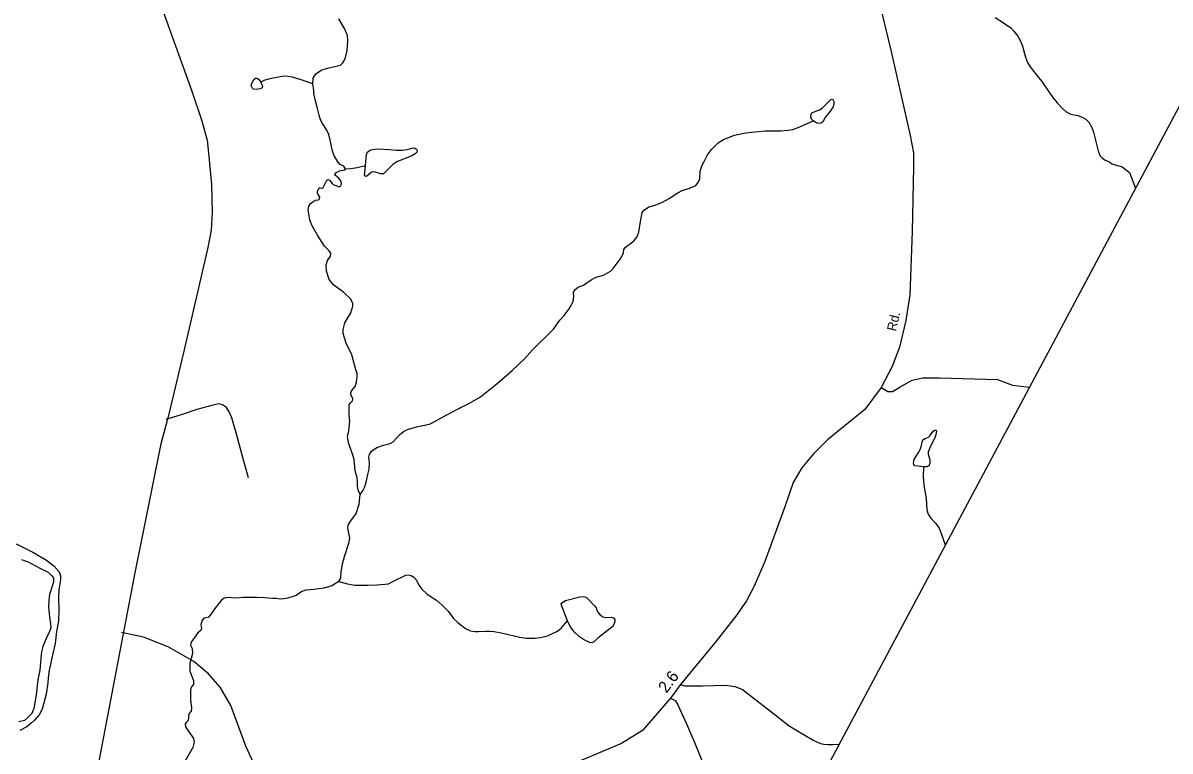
# Model space of a CAD drawing. Extents: x 2126262 to 2293712, y 749403 to 919119.
# Drawn here: x 2276081 to 2284111, y 872747 to 877846 of the extents above; entities that cross this region are included whole.
import ezdxf

# ---------------------------------------------------------------- set-up
doc = ezdxf.new("R2010")
doc.units = 0
for name, color, linetype in [('Exist Boundary Political CountyLine', 7, 'Continuous'), ('Exist Hydrographic Creek Double Shore', 7, 'Continuous'), ('Exist Hydrographic Creek Single Shore', 7, 'Continuous'), ('Exist Hydrographic Misc Water Feature', 7, 'Continuous'), ('Exist Hydrographic Pond Under 1500 Sq Ft', 7, 'Continuous'), ('Exist Road Non-System Type 51', 7, 'Continuous'), ('Exist Road Secondary Type 51 Attributed', 7, 'Continuous')]:
    doc.layers.add(name, color=color, linetype=linetype)

msp = doc.modelspace()

# ---------------------------------------------------------------- linework, layer by layer
at = {"layer": 'Exist Boundary Political CountyLine'}
msp.add_lwpolyline([(2293117.8, 894131.3), (2291903.9, 891776.4), (2258821.6, 829664.6), (2255410.5, 823324), (2242088.6, 797598.7), (2231459.6, 775980.5), (2225010.8, 762953.2), (2220565.7, 753519.8)], dxfattribs=at)
at = {"layer": 'Exist Hydrographic Creek Double Shore'}
for points in [[(2276034.1, 874199), (2276150.6, 874139.7), (2276246.5, 874084.7), (2276299.4, 874042.6), (2276333.9, 874001.6), (2276343.6, 873974.6), (2276344.6, 873948.8), (2276338.2, 873917.5), (2276331.7, 873876.5), (2276329.6, 873823.3), (2276332.8, 873734.8), (2276328.5, 873659.3), (2276316.6, 873583.8), (2276305.8, 873499.7), (2276290.7, 873430.6), (2276264.9, 873313.8), (2276257.3, 873260.9), (2276255.2, 873224.3), (2276242.2, 873146.6), (2276215.3, 873040.9), (2276193.7, 872999.9), (2276162.4, 872963.2), (2276137.6, 872941.6), (2276107.5, 872917.9), (2276057.9, 872890.9)], [(2276071.6, 874088.7), (2276121.1, 874069.2), (2276199.9, 874027.2), (2276258.1, 873999.1), (2276280.7, 873976.5), (2276293.6, 873960.3), (2276294.7, 873932.2), (2276287.2, 873908.5), (2276265.6, 873843.8), (2276261.3, 873800.6), (2276260.2, 873756.1), (2276266.7, 873683.8), (2276274.2, 873638.5), (2276275.3, 873609.4), (2276265.6, 873583.5), (2276244.1, 873534.9), (2276220.3, 873478.8), (2276210.6, 873441.1), (2276207.4, 873421.7), (2276199.9, 873314.4), (2276184.8, 873245.4), (2276172.9, 873141.8), (2276156.7, 873044.1), (2276142.7, 873010.7), (2276115.8, 872982.6), (2276091, 872962.1), (2276051.1, 872952.4)]]:
    msp.add_lwpolyline(points, dxfattribs=at)
at = {"layer": 'Exist Hydrographic Creek Single Shore'}
for points in [[(2278110.2, 877419.4), (2278112.3, 877460.3), (2278131.7, 877489.4), (2278168.4, 877515.3), (2278213.7, 877529.3), (2278303.1, 877550.9), (2278319.3, 877567.1), (2278335.5, 877594), (2278349.5, 877653.4), (2278354.9, 877721.3), (2278351.7, 877759.1), (2278331.2, 877806.9), (2278292.4, 877875.9)], [(2278339.7, 876823.9), (2278326.4, 876842.2), (2278300.6, 876855.2), (2278286.5, 876871.4), (2278259.6, 876915.6), (2278245.6, 876956.6), (2278233.7, 877016.4), (2278222.9, 877063.8), (2278208.9, 877095.1), (2278177.6, 877142.6), (2278162.6, 877168.5), (2278155, 877199.7), (2278140.3, 877255.4), (2278128.5, 877299.6), (2278117.7, 877351.4), (2278116.6, 877373), (2278110.2, 877419.4)], [(2278440.7, 874543.6), (2278427.8, 874575), (2278422.4, 874605.2), (2278422.4, 874630), (2278420.2, 874662.4), (2278409.4, 874699.1), (2278404.1, 874733.6), (2278400.8, 874764.9), (2278396.5, 874799.4), (2278380.3, 874846.9), (2278362, 874897.8), (2278354.5, 874934.5), (2278353.4, 874952.8), (2278362, 874987.3), (2278365.2, 875016.4), (2278369.6, 875057.4), (2278365.2, 875099.5), (2278365.2, 875170.7), (2278372.8, 875184.7), (2278387.9, 875199.8), (2278391.1, 875212.8), (2278387.9, 875220.3), (2278377.1, 875240.8), (2278377.1, 875255.9), (2278381.4, 875268.9), (2278407.3, 875299.1), (2278414.8, 875331.4), (2278420.2, 875368.6), (2278419.2, 875391.2), (2278410.5, 875417.1), (2278383.6, 875522.8), (2278343.7, 875603.7), (2278322.1, 875671.3), (2278322.1, 875700.4), (2278335.1, 875746.8), (2278374.9, 875815.8), (2278390, 875861.8), (2278389, 875882.3), (2278377.1, 875911.4), (2278326.4, 875958.8), (2278256.4, 876009.5), (2278225.1, 876048.4), (2278204.6, 876106.6), (2278203.5, 876153), (2278213.2, 876182.2), (2278232.6, 876212.4), (2278234.8, 876232.9), (2278224, 876250.1), (2278190.6, 876281.7), (2278142.1, 876359.4), (2278103.3, 876429.5), (2278089.2, 876467.3), (2278077.4, 876536.3), (2278080.9, 876563.3), (2278092.8, 876582.7), (2278109, 876593.5), (2278130.5, 876604.3), (2278148.9, 876607.5), (2278157.5, 876614), (2278159.6, 876625.8), (2278143.5, 876655), (2278143.5, 876665.8), (2278155.3, 876690.6), (2278160.7, 876691.6), (2278174.7, 876688.4), (2278183.4, 876693.8), (2278208.2, 876745.6), (2278215.7, 876748.8), (2278227.6, 876744.5), (2278244.8, 876721.9), (2278253.4, 876715.4), (2278293.3, 876699.2), (2278304.1, 876702.4), (2278311.7, 876717.1), (2278307.3, 876735.4), (2278291.2, 876759.2), (2278267.5, 876778.6), (2278264.2, 876785.1), (2278270.7, 876795.9), (2278297.6, 876811), (2278333.2, 876816.4), (2278339.7, 876823.9)], [(2278292.6, 873934.3), (2278304.9, 873957.3), (2278309.2, 874000.5), (2278317.8, 874057.6), (2278330.8, 874109.4), (2278362, 874203.3), (2278369.6, 874237.3), (2278365.3, 874261), (2278354.5, 874309.5), (2278357.7, 874329), (2278372.8, 874355.9), (2278397.6, 874387.2), (2278412.7, 874410.9), (2278433.2, 874475.7), (2278440.7, 874543.6)], [(2278292.6, 873934.3), (2278241.9, 873904.1), (2278185.9, 873888), (2278115.8, 873878.2), (2278060.8, 873873.9), (2278032.8, 873865.3), (2277993.9, 873836.2), (2277934.1, 873816.8), (2277893.1, 873811.4), (2277867.3, 873812.4), (2277853.3, 873814.6), (2277829.3, 873816.4), (2277771.1, 873819.6), (2277716.1, 873821.8), (2277682.7, 873822.9), (2277623.4, 873822.9), (2277567.8, 873817.5), (2277517.1, 873822.9), (2277490.2, 873817.5), (2277470.8, 873804.5), (2277423.3, 873745.2), (2277393.1, 873701), (2277377, 873681.5), (2277347.8, 873677.2), (2277334.9, 873660.5), (2277326.3, 873633.5), (2277330.6, 873605.5), (2277326.3, 873590.4), (2277304.7, 873575.3), (2277259.4, 873509.5), (2277254.1, 873489), (2277265.9, 873465.2), (2277267, 873429.6), (2277248.7, 873359.5), (2277249.7, 873306.7), (2277273.5, 873241.9), (2277275.6, 873213.9), (2277259.4, 873194.5), (2277254.1, 873174.6), (2277254.1, 873108.8), (2277261.6, 873047.3), (2277257.3, 873025.8), (2277242.2, 873006.8), (2277240, 872983), (2277236.8, 872961.5), (2277226, 872948.5), (2277215.2, 872936.7), (2277218.5, 872917.2), (2277273.5, 872834.2), (2277278.8, 872809.6), (2277270.2, 872772.9), (2277213.1, 872673.7)]]:
    msp.add_lwpolyline(points, dxfattribs=at)
at = {"layer": 'Exist Hydrographic Misc Water Feature'}
for points in [[(2282885.5, 877883.7), (2282944.8, 877845.9), (2282995.1, 877812), (2283016.6, 877789.3), (2283044.7, 877753.7), (2283066.2, 877713.8), (2283077, 877682.5), (2283097.5, 877607), (2283111.5, 877569.2), (2283130.9, 877539), (2283190.2, 877463.5), (2283211.8, 877435), (2283251.7, 877377.9), (2283290.5, 877322.9), (2283320.7, 877286.2), (2283357.3, 877246.3), (2283380, 877225.8), (2283397.2, 877216.1), (2283416.6, 877207.4), (2283465.7, 877197.2), (2283494.8, 877186.4), (2283520.7, 877172.4), (2283542.2, 877151.9), (2283563.8, 877113), (2283575.6, 877080.7), (2283606.9, 876950.1), (2283619.8, 876917.8), (2283638.2, 876899.4), (2283656.5, 876885.4), (2283685.6, 876872.5), (2283703.9, 876859.5), (2283775.6, 876839.3), (2283826.5, 876797.9), (2283868, 876689.1)], [(2278110.2, 877419.4), (2278035.8, 877446.3), (2277967.8, 877466.8), (2277937.7, 877471.2), (2277907.5, 877472.2), (2277869.7, 877465.8), (2277808.3, 877453.9), (2277773.8, 877444.2), (2277745.7, 877432.3)], [(2278440.7, 874543.6), (2278459, 874568.4), (2278472, 874592.2), (2278483.8, 874629.9), (2278495.7, 874683.9), (2278505.4, 874720.5), (2278507.6, 874768), (2278501.1, 874805.8), (2278507.6, 874823), (2278521.6, 874846.8), (2278558.2, 874872.6), (2278604.6, 874888.8), (2278651, 874900), (2278672.5, 874913), (2278715.6, 874961.5), (2278743.7, 874984.2), (2278772.8, 874998.2), (2278845, 875019.8), (2278927, 875037.1), (2278950, 875047.8), (2279018, 875085.6), (2279122.5, 875140.6), (2279207.7, 875183.8), (2279282.7, 875228.5), (2279401.3, 875321.3), (2279504.8, 875411.9), (2279591.1, 875495), (2279648.2, 875557.6), (2279680.6, 875589.4), (2279751.7, 875660.6), (2279794.9, 875701.6), (2279840.1, 875764.1), (2279869.2, 875796.5), (2279903.7, 875845), (2279931.2, 875896.3), (2279936.6, 875930.8), (2279935.6, 875959.9), (2279946.3, 875978.3), (2279967.9, 875995.5), (2280004.6, 876010.6), (2280057.4, 876046.2), (2280093, 876064.6), (2280143.6, 876080.7), (2280194.3, 876108.8), (2280211.6, 876126.1), (2280248.2, 876173.5), (2280268.7, 876200.5), (2280284.9, 876237.2), (2280287, 876259.8), (2280298.9, 876274.9), (2280343.1, 876308.4), (2280360.3, 876322.4), (2280377.6, 876346.6), (2280392.7, 876381.1), (2280403.5, 876454.4), (2280415.9, 876518.1), (2280432, 876537.5), (2280462.2, 876559.1), (2280505.3, 876570.9), (2280558.2, 876590.4), (2280603.5, 876616.2), (2280663.8, 876657.2), (2280695.1, 876672.8), (2280745.8, 876690), (2280774.9, 876700.8), (2280790, 876708.4), (2280807.2, 876728.9), (2280818, 876753.7), (2280822.3, 876805.5), (2280833.1, 876844.3), (2280850.3, 876876.7), (2280871.9, 876922), (2280901, 876959.7), (2280946.8, 877006.1), (2280984.6, 877029.8), (2281062.2, 877061.1), (2281126.9, 877074.1), (2281179.7, 877080.5), (2281278.9, 877090.2), (2281385.6, 877090.9), (2281434.2, 877094.1), (2281469.7, 877100.6), (2281519.3, 877118.9), (2281612.1, 877159.9)], [(2278339.7, 876823.9), (2278377.1, 876826.1), (2278419.2, 876834.7), (2278479.5, 876846.6)], [(2282384.2, 874736.6), (2282383.1, 874669.3), (2282387.4, 874608.9), (2282402.5, 874515.1), (2282407.9, 874436.3), (2282417.6, 874406.1), (2282437, 874378.1), (2282470.4, 874340.3), (2282494.2, 874308), (2282506, 874276.7), (2282537, 874190.2)], [(2278292.6, 873934.3), (2278352.9, 873919), (2278404.6, 873909.3), (2278497.3, 873908.2), (2278560.9, 873910.4), (2278639.6, 873919), (2278675.2, 873937.4), (2278760.4, 873979.4), (2278777.6, 873981.6), (2278799.2, 873976.2), (2278816.5, 873965.4), (2278834.8, 873944.9), (2278851.6, 873908.6), (2278872.1, 873880.5), (2278908.7, 873849.2), (2278945.4, 873823.3), (2278974.5, 873805), (2279018.7, 873767.2), (2279056.4, 873727.3), (2279095.3, 873675.6), (2279125.4, 873646.4), (2279179.4, 873604.4), (2279213.9, 873589.3), (2279244, 873584.9), (2279268.8, 873584.9), (2279319.9, 873586.2), (2279345.8, 873586.2), (2279379.2, 873584.1), (2279427.8, 873574.4), (2279480.6, 873563.6), (2279559.3, 873544.2), (2279604.6, 873538.8), (2279664.9, 873536.6), (2279702.7, 873542), (2279752.3, 873554.9), (2279822.4, 873587.3), (2279849.3, 873606.7), (2279892.4, 873658.5)]]:
    msp.add_lwpolyline(points, dxfattribs=at)
at = {"layer": 'Exist Hydrographic Pond Under 1500 Sq Ft'}
for points in [[(2277745.7, 877432.3), (2277757.6, 877403.2), (2277755.5, 877392.4), (2277741.4, 877384.9), (2277712.3, 877380.5), (2277694, 877381.6), (2277685.4, 877391.3), (2277681.1, 877402.1), (2277681.1, 877420.5), (2277698.3, 877451.7), (2277708, 877458.2), (2277719.9, 877458.2), (2277732.8, 877449.6)], [(2281612.1, 877159.9), (2281599.7, 877172.9), (2281596.4, 877185.8), (2281597.5, 877206.3), (2281604, 877217.1), (2281620.1, 877224.7), (2281655.7, 877237.6), (2281675.1, 877249.5), (2281703.2, 877276.4), (2281736.6, 877311), (2281743, 877313.1), (2281750.6, 877308.8), (2281758.1, 877296.9), (2281758.1, 877278.6), (2281751.7, 877258.1), (2281723.6, 877219.3), (2281694.5, 877181.5), (2281681.6, 877155.6), (2281668.7, 877143.8), (2281656.8, 877141.6), (2281638.5, 877143.8)], [(2278479.5, 876846.6), (2278486, 876924.2), (2278493.5, 876941.5), (2278508.6, 876954.4), (2278528, 876960.9), (2278565.8, 876964.1), (2278644.5, 876959.8), (2278693, 876954.4), (2278738.3, 876955.5), (2278769.5, 876960.9), (2278806.2, 876969.5), (2278822.4, 876970.6), (2278835.3, 876962), (2278839.6, 876952.3), (2278838.5, 876941.5), (2278825.6, 876929.6), (2278797.6, 876913.4), (2278702.7, 876874.6), (2278672.5, 876856.3), (2278614.3, 876798), (2278603.5, 876789.4), (2278584.1, 876789.4), (2278538.8, 876802.3), (2278521.6, 876801.2), (2278486, 876771), (2278479.5, 876773.2), (2278472, 876781.8), (2278473.1, 876796.9)], [(2282384.2, 874736.6), (2282324.9, 874744.2), (2282317.3, 874752.8), (2282314.1, 874763.6), (2282319.5, 874789.5), (2282349.7, 874838.1), (2282364.8, 874868.3), (2282376.6, 874919), (2282384.2, 874929.7), (2282396.1, 874936.2), (2282418.7, 874945.9), (2282429.5, 874954.6), (2282453.2, 874988), (2282465.1, 874994.5), (2282470.4, 874994.5), (2282474.8, 874990.2), (2282473.7, 874970.7), (2282466.1, 874948.1), (2282429.5, 874870.4), (2282417.6, 874841.3), (2282417.6, 874827.3), (2282429.5, 874786.3), (2282429.5, 874760.4), (2282421.9, 874745.3), (2282407.9, 874737.7)], [(2279892.4, 873658.5), (2279852, 873761), (2279847.7, 873777.2), (2279853.1, 873784.7), (2279877.9, 873800.9), (2279979.2, 873827.9), (2280004, 873830), (2280023.4, 873824.6), (2280035.3, 873812.8), (2280081.6, 873763.1), (2280092.4, 873749.1), (2280102.1, 873723.2), (2280116.1, 873706), (2280138.8, 873687.6), (2280158.2, 873683.3), (2280201.3, 873684.4), (2280215.3, 873679), (2280222.9, 873668.2), (2280224, 873657.4), (2280219.6, 873640.2), (2280209.9, 873619.7), (2280170.1, 873588.4), (2280104.3, 873537.7), (2280074.1, 873509.6), (2280062.2, 873504.2), (2280046.1, 873507.5), (2280004, 873528), (2279977.1, 873547.4), (2279942.6, 873579.8), (2279912.4, 873619.7)]]:
    msp.add_lwpolyline(points, close=True, dxfattribs=at)
at = {"layer": 'Exist Road Non-System Type 51'}
for points in [[(2281991.2, 878341.1), (2282155, 877656.5), (2282291, 877058.4), (2282314.7, 876935.5), (2282314.7, 876839.2), (2282305.7, 876386.3), (2282289.6, 875941.7), (2282260.3, 875761.7), (2282215.7, 875576), (2282164.8, 875441.3), (2282088.1, 875293.4), (2281974.4, 875139.1), (2281713.6, 874925.6), (2281613.9, 874828.5), (2281533, 874730.8), (2281471.7, 874628.9), (2281416.6, 874463.5), (2281273.6, 874074.8), (2281198.3, 873901.7), (2281145.3, 873798.4), (2281070, 873692.3), (2280923.6, 873503.9), (2280683.7, 873213.6), (2280614, 873118.7), (2280418.7, 872891.1), (2280271.6, 872799.7), (2278861.6, 872206.5)], [(2282088.1, 875293.4), (2282135.1, 875264), (2282168.5, 875264), (2282227.1, 875300.3), (2282305.2, 875345), (2282380.5, 875361.7), (2282497.7, 875361.7), (2282903.6, 875349.9), (2283008.6, 875308.5), (2283126, 875295.9)], [(2277659.3, 874660.8), (2277628.1, 874778.3), (2277574.3, 874975.8), (2277543.3, 875081.4), (2277524.9, 875123.2), (2277504.8, 875153), (2277478.5, 875170.8), (2277450.5, 875178.6), (2277402.7, 875166.2), (2277298.9, 875139.1), (2277189.4, 875102), (2277081.7, 875069.1)], [(2277706.9, 872639.2), (2277639.9, 872781.6), (2277536, 873067), (2277462.1, 873195.4), (2277379.8, 873288.9), (2277278, 873374.1), (2277097.4, 873478.1), (2276924.5, 873545.1), (2276769.7, 873577.2)], [(2280683.7, 873213.6), (2280711.6, 873204.9), (2280838.1, 873204.9), (2280998.9, 873208.8), (2281064.5, 873198.9), (2281117, 873177.4), (2281179.9, 873129.7), (2281313.9, 873025.9), (2281444.4, 872924), (2281526.4, 872873.9), (2281616.3, 872822.2), (2281663.6, 872800.3), (2281685.9, 872795.5), (2281716.9, 872793.1), (2281751.1, 872793.9), (2281794.5, 872796.1)], [(2280614, 873118.7), (2280645.2, 873100.2), (2280665.9, 873071.6), (2280725.2, 872936.7), (2280783.2, 872801.5), (2280912.5, 872488.4), (2281035.9, 872182.1)]]:
    msp.add_lwpolyline(points, dxfattribs=at)
at = {"layer": 'Exist Road Secondary Type 51 Attributed'}
msp.add_lwpolyline([(2277064.6, 877920.3), (2277262.7, 877367.5), (2277329.6, 877166.6), (2277371.4, 877024.2), (2277382.6, 876909.7), (2277400.7, 876715.7), (2277406.3, 876520.3), (2277397.9, 876394.7), (2277374.2, 876273.2), (2277206.9, 875547.4), (2277096.7, 875086.8), (2277045.8, 874899), (2276860.3, 873970.8), (2276516, 872175.2)], dxfattribs=at)

# ---------------------------------------------------------------- texts
at = {"layer": 'Exist Road Non-System Type 51'}
for s, height, rotation, p in [('Rd.', 65.62, 77.0299, (2282191.4, 875683.3)), ('2.6', 82.02, 53.27062, (2280585.8, 873148.1))]:
    msp.add_text(s, height=height, rotation=rotation, dxfattribs=at).set_placement(p)

doc.saveas('drawing.dxf')
